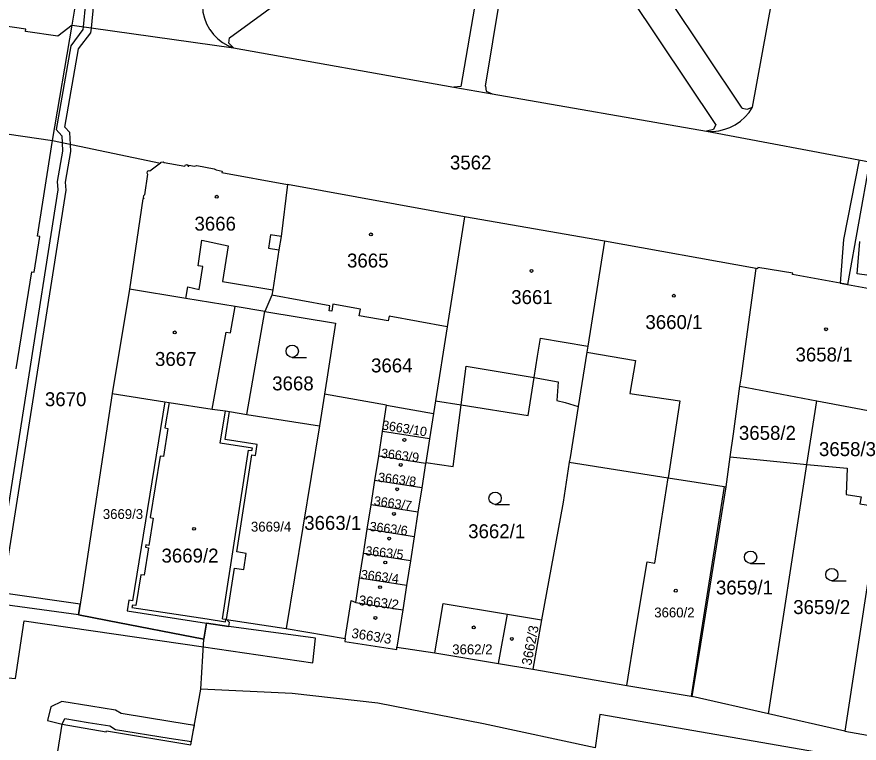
# Model space of a CAD drawing. Extents: x -756746 to -753363, y -1166406 to -1161727.
# Drawn here: x -755341.5 to -755238.8, y -1165605.6 to -1165517 of the extents above; entities that cross this region are included whole.
import ezdxf

# ---------------------------------------------------------------- set-up
doc = ezdxf.new("R2010")
doc.units = 0
for name, color, linetype in [('Hranice parcel', 7, 'Continuous'), ('Parcelní čísla', 7, 'Continuous'), ('Vnitřní kresba', 7, 'Continuous'), ('Věcná břemena k části', 7, 'Continuous'), ('Značky budov', 7, 'Continuous'), ('Značky kultur', 7, 'Continuous')]:
    doc.layers.add(name, color=color, linetype=linetype)

msp = doc.modelspace()

# ---------------------------------------------------------------- linework, layer by layer
at = {"layer": 'Hranice parcel'}
for p, q in [((-755337.17, -1165532.08), (-755334.75, -1165518.01)), ((-755334.75, -1165518.01), (-755315.1, -1165520.77)), ((-755257.43, -1165530.92), (-755237.54, -1165534.67)), ((-755337.17, -1165532.08), (-755324, -1165534.85)), ((-755324, -1165534.85), (-755325.28, -1165535.81)), ((-755324, -1165534.85), (-755323.9, -1165534.69)), ((-755323.54, -1165534.76), (-755321.05, -1165535.2)), ((-755237.54, -1165534.67), (-755240.24, -1165549.62)), ((-755325.58, -1165536.17), (-755325.96, -1165538.69)), ((-755286.94, -1165541.39), (-755308.51, -1165537.43)), ((-755269.88, -1165544.35), (-755286.94, -1165541.39)), ((-755251.36, -1165547.67), (-755269.88, -1165544.35)), ((-755327.77, -1165550.21), (-755329.88, -1165562.93)), ((-755310.42, -1165550.92), (-755311.27, -1165552.92)), ((-755313.46, -1165565.49), (-755311.27, -1165552.92)), ((-755253.35, -1165562.05), (-755243.99, -1165563.82)), ((-755329.88, -1165562.93), (-755323.47, -1165563.95)), ((-755304.01, -1165563.01), (-755304.6, -1165566.88)), ((-755296.43, -1165564.36), (-755304.01, -1165563.01)), ((-755296.93, -1165567.55), (-755296.43, -1165564.36)), ((-755296.43, -1165564.36), (-755290.73, -1165565.37)), ((-755245.19, -1165571.58), (-755243.99, -1165563.82)), ((-755243.99, -1165563.82), (-755234.6, -1165565.59)), ((-755315.58, -1165565.13), (-755313.46, -1165565.49)), ((-755313.46, -1165565.49), (-755304.6, -1165566.88)), ((-755290.73, -1165565.37), (-755291.21, -1165568.45)), ((-755304.6, -1165566.88), (-755308.69, -1165591.59)), ((-755297.4, -1165570.57), (-755296.93, -1165567.55)), ((-755291.21, -1165568.45), (-755296.93, -1165567.55)), ((-755291.21, -1165568.45), (-755291.66, -1165571.34)), ((-755297.87, -1165573.55), (-755297.4, -1165570.57)), ((-755291.68, -1165571.47), (-755297.4, -1165570.57)), ((-755255.03, -1165574.34), (-755254.53, -1165570.66)), ((-755254.53, -1165570.66), (-755245.19, -1165571.58)), ((-755291.68, -1165571.47), (-755292.15, -1165574.45)), ((-755291.66, -1165571.34), (-755291.68, -1165571.47)), ((-755249.86, -1165602.02), (-755245.19, -1165571.58)), ((-755298.33, -1165576.52), (-755297.87, -1165573.55)), ((-755292.15, -1165574.45), (-755297.87, -1165573.55)), ((-755292.15, -1165574.45), (-755292.61, -1165577.42)), ((-755298.8, -1165579.5), (-755298.33, -1165576.52)), ((-755292.61, -1165577.42), (-755298.33, -1165576.52)), ((-755292.61, -1165577.42), (-755293.08, -1165580.42)), ((-755299.26, -1165582.47), (-755298.8, -1165579.5)), ((-755293.08, -1165580.42), (-755298.8, -1165579.5)), ((-755293.08, -1165580.42), (-755293.54, -1165583.36)), ((-755299.73, -1165585.45), (-755299.26, -1165582.47)), ((-755293.54, -1165583.36), (-755299.26, -1165582.47)), ((-755293.54, -1165583.36), (-755294.01, -1165586.34)), ((-755237.57, -1165584.54), (-755240.56, -1165604.15)), ((-755300.19, -1165588.42), (-755299.73, -1165585.45)), ((-755294.01, -1165586.34), (-755299.73, -1165585.45)), ((-755294.01, -1165586.34), (-755294.47, -1165589.31)), ((-755333.98, -1165589.92), (-755346.01, -1165588.32)), ((-755300.19, -1165588.42), (-755294.47, -1165589.31)), ((-755294.47, -1165589.31), (-755295.18, -1165593.88)), ((-755282.78, -1165595.87), (-755281.69, -1165589.86)), ((-755281.69, -1165589.86), (-755277.53, -1165590.54)), ((-755318.71, -1165592.92), (-755318.41, -1165590.95)), ((-755315.95, -1165590.49), (-755308.69, -1165591.59)), ((-755277.53, -1165590.54), (-755278.62, -1165596.56)), ((-755308.69, -1165591.59), (-755301.48, -1165592.81)), ((-755319.09, -1165599.01), (-755318.71, -1165592.92)), ((-755295.18, -1165593.88), (-755290.54, -1165594.59)), ((-755290.54, -1165594.59), (-755282.78, -1165595.87)), ((-755282.78, -1165595.87), (-755278.62, -1165596.56)), ((-755320.29, -1165605.79), (-755319.09, -1165599.01)), ((-755249.86, -1165602.02), (-755259.16, -1165599.89)), ((-755240.56, -1165604.15), (-755249.86, -1165602.02)), ((-755240.56, -1165604.15), (-755229.34, -1165606.08))]:
    msp.add_line(p, q, dxfattribs=at)
for points in [[(-755251.83, -1165528), (-755246.48, -1165498.85), (-755245.88, -1165495.26), (-755239.86, -1165465.13)], [(-755334.75, -1165518.01), (-755334.11, -1165514.03), (-755334.34, -1165513.99), (-755333.66, -1165509.6), (-755333.42, -1165509.64), (-755333.03, -1165507.12), (-755333.27, -1165507.08), (-755332.57, -1165502.55), (-755332.33, -1165502.58), (-755331.69, -1165498.47), (-755331.86, -1165498.44)], [(-755318.89, -1165515.67), (-755318.82, -1165516.41), (-755318.65, -1165517.13), (-755318.39, -1165517.83), (-755318.03, -1165518.48), (-755317.99, -1165518.54), (-755317.55, -1165519.14), (-755317.02, -1165519.67), (-755316.43, -1165520.12), (-755315.79, -1165520.49), (-755315.1, -1165520.77)], [(-755334.75, -1165518.01), (-755336.51, -1165519.33), (-755340.45, -1165518.75), (-755340.41, -1165518.5), (-755349.05, -1165517.23), (-755349.08, -1165517.48), (-755353.21, -1165516.87), (-755353.17, -1165516.59)], [(-755315.1, -1165520.77), (-755288.23, -1165525.55), (-755283.57, -1165526.37), (-755257.43, -1165530.92)], [(-755257.43, -1165530.92), (-755256.67, -1165530.95), (-755255.92, -1165530.87), (-755255.18, -1165530.7), (-755254.6, -1165530.49), (-755253.93, -1165530.15), (-755253.3, -1165529.72), (-755252.74, -1165529.21), (-755252.24, -1165528.64), (-755251.83, -1165528)], [(-755359.97, -1165528.79), (-755353.35, -1165529.75), (-755353.33, -1165529.65), (-755344.42, -1165530.9), (-755344.43, -1165531), (-755337.17, -1165532.08)], [(-755341.59, -1165559.91), (-755339.7, -1165548.09), (-755339.4, -1165548.14), (-755338.71, -1165543.78), (-755339, -1165543.73), (-755337.17, -1165532.08)], [(-755323.9, -1165534.69), (-755323.69, -1165534.65), (-755323.54, -1165534.76)], [(-755325.28, -1165535.81), (-755325.45, -1165535.75), (-755325.63, -1165535.84), (-755325.67, -1165536.02), (-755325.58, -1165536.17)], [(-755321.05, -1165535.2), (-755320.97, -1165535.05), (-755320.78, -1165535.01), (-755320.62, -1165535.1), (-755320.59, -1165535.28)], [(-755320.59, -1165535.28), (-755320.55, -1165535.06), (-755319.84, -1165535.18), (-755319.59, -1165535.13), (-755317.47, -1165535.52), (-755317.23, -1165535.66), (-755316.49, -1165535.8), (-755316.52, -1165535.95), (-755308.51, -1165537.43)], [(-755308.51, -1165537.43), (-755309.3, -1165543.79), (-755309.58, -1165545.42), (-755310.3, -1165550.29), (-755310.42, -1165550.92)], [(-755325.96, -1165538.69), (-755326.07, -1165538.81), (-755326.1, -1165538.97)], [(-755326.1, -1165538.97), (-755326.04, -1165539.14), (-755326.14, -1165539.19), (-755327.77, -1165550.21)], [(-755286.94, -1165541.39), (-755288.95, -1165554.27), (-755289.05, -1165554.8)], [(-755269.88, -1165544.35), (-755271.91, -1165557.17), (-755272.04, -1165557.9), (-755273.08, -1165564.51)], [(-755253.35, -1165562.05), (-755253.22, -1165561.06), (-755251.36, -1165547.67)], [(-755240.24, -1165549.62), (-755246.93, -1165548.42), (-755246.91, -1165548.27), (-755251.19, -1165547.58), (-755251.21, -1165547.73), (-755251.36, -1165547.67)], [(-755311.27, -1165552.92), (-755314.9, -1165552.33), (-755320.92, -1165551.34), (-755327.77, -1165550.21)], [(-755240.24, -1165549.62), (-755236.68, -1165550.27), (-755236.65, -1165550.12), (-755232.45, -1165550.83), (-755232.49, -1165551.05), (-755232.27, -1165551.03)], [(-755289.05, -1165554.8), (-755296.14, -1165553.5), (-755296.25, -1165554.08), (-755299.76, -1165553.44), (-755299.61, -1165552.64), (-755302.97, -1165552.03), (-755303.13, -1165552.89), (-755303.45, -1165552.83), (-755303.34, -1165552.22), (-755310.42, -1165550.92)], [(-755311.27, -1165552.92), (-755302.68, -1165554.34), (-755304.01, -1165563.01)], [(-755289.05, -1165554.8), (-755290.48, -1165563.82), (-755290.73, -1165565.37)], [(-755291.66, -1165571.34), (-755288.33, -1165571.86), (-755287.35, -1165564.32), (-755286.74, -1165559.59), (-755278.45, -1165560.99), (-755275.5, -1165561.49), (-755275.67, -1165563.78), (-755274.68, -1165564.05), (-755273.08, -1165564.51)], [(-755254.53, -1165570.66), (-755254.15, -1165567.86), (-755253.65, -1165564.19), (-755253.35, -1165562.05)], [(-755329.88, -1165562.93), (-755333.51, -1165586.84), (-755333.98, -1165589.92)], [(-755323.47, -1165563.95), (-755327.41, -1165588.23), (-755327.86, -1165588.16), (-755328.07, -1165589.46), (-755318.41, -1165590.95)], [(-755323.47, -1165563.95), (-755322.96, -1165564.04), (-755317.71, -1165564.83), (-755316.08, -1165565.05), (-755315.58, -1165565.13)], [(-755273.08, -1165564.51), (-755274.06, -1165570.74), (-755274.16, -1165571.33)], [(-755315.95, -1165590.49), (-755314.98, -1165584.24), (-755313.86, -1165584.42), (-755313.55, -1165582.44), (-755314.69, -1165582.26), (-755312.85, -1165570.41), (-755312.41, -1165570.48), (-755312.22, -1165569.17), (-755316.13, -1165568.55), (-755315.58, -1165565.13)], [(-755274.16, -1165571.33), (-755274.92, -1165576.19), (-755277.53, -1165590.54)], [(-755274.16, -1165571.33), (-755262.12, -1165573.24), (-755255.29, -1165574.3), (-755255.03, -1165574.34)], [(-755245.19, -1165571.58), (-755240.28, -1165572.06), (-755240.41, -1165575.25), (-755238.59, -1165575.54), (-755238.72, -1165576.38), (-755236.39, -1165576.75)], [(-755259.16, -1165599.89), (-755258.13, -1165593.53), (-755255.03, -1165574.34)], [(-755301.48, -1165592.81), (-755300.76, -1165588.19), (-755300.19, -1165588.42)], [(-755290.54, -1165594.59), (-755289.55, -1165588.57), (-755281.69, -1165589.86)], [(-755333.98, -1165589.92), (-755330.46, -1165590.61), (-755318.71, -1165592.92)], [(-755318.41, -1165590.95), (-755315.65, -1165591.38), (-755315.57, -1165590.87), (-755315.95, -1165590.49)], [(-755301.48, -1165592.81), (-755301.54, -1165593.19), (-755295.19, -1165594.16), (-755295.18, -1165593.88)], [(-755278.62, -1165596.56), (-755267.16, -1165598.54), (-755259.31, -1165599.87), (-755259.16, -1165599.89)], [(-755220.11, -1165635.17), (-755218.22, -1165611.09), (-755244.01, -1165606.71), (-755270.43, -1165602.09), (-755270.99, -1165606.17), (-755284.61, -1165603.25), (-755297.52, -1165600.73), (-755307.95, -1165599.53), (-755319.09, -1165599.01)], [(-755338.44, -1165618.92), (-755337.8, -1165614.82), (-755335.97, -1165603.26), (-755330.61, -1165604.23), (-755330.59, -1165604.1), (-755320.29, -1165605.79)]]:
    msp.add_lwpolyline(points, dxfattribs=at)
at = {"layer": 'Vnitřní kresba'}
for p, q in [((-755315.58, -1165519.54), (-755287.53, -1165498.91)), ((-755253.07, -1165528.12), (-755272.94, -1165498.43)), ((-755256.29, -1165530.1), (-755276.16, -1165500.4)), ((-755283.23, -1165501.2), (-755287.39, -1165525.46)), ((-755284.38, -1165525.43), (-755280.45, -1165501.47)), ((-755315.66, -1165520.18), (-755315.58, -1165519.54)), ((-755315.1, -1165520.77), (-755315.66, -1165520.18)), ((-755287.39, -1165525.46), (-755288.23, -1165525.55)), ((-755284.38, -1165525.43), (-755284.31, -1165526.04)), ((-755284.31, -1165526.04), (-755283.57, -1165526.37)), ((-755253.07, -1165528.12), (-755252.48, -1165528.23)), ((-755252.48, -1165528.23), (-755251.83, -1165528)), ((-755256.59, -1165530.71), (-755257.43, -1165530.92)), ((-755256.29, -1165530.1), (-755256.59, -1165530.71)), ((-755310.6, -1165543.59), (-755310.84, -1165545.19)), ((-755309.3, -1165543.79), (-755310.6, -1165543.59)), ((-755319.41, -1165547.34), (-755318.95, -1165544.22)), ((-755318.95, -1165544.22), (-755315.75, -1165544.91)), ((-755315.75, -1165544.91), (-755316.45, -1165549.27)), ((-755310.84, -1165545.19), (-755309.58, -1165545.42)), ((-755318.85, -1165547.42), (-755319.41, -1165547.34)), ((-755319.28, -1165550.23), (-755318.85, -1165547.42)), ((-755320.92, -1165551.34), (-755320.68, -1165549.91)), ((-755320.68, -1165549.91), (-755319.28, -1165550.23)), ((-755316.45, -1165549.27), (-755310.3, -1165550.29)), ((-755315.48, -1165555.52), (-755314.9, -1165552.33)), ((-755317.71, -1165564.83), (-755315.99, -1165555.43)), ((-755315.99, -1165555.43), (-755315.48, -1165555.52)), ((-755278.04, -1165558.38), (-755277.68, -1165556.19)), ((-755277.68, -1165556.19), (-755271.91, -1165557.17)), ((-755278.45, -1165560.99), (-755278.04, -1165558.38)), ((-755272.04, -1165557.9), (-755266.1, -1165558.9)), ((-755266.1, -1165558.9), (-755266.78, -1165562.94)), ((-755279.19, -1165565.63), (-755278.45, -1165560.99)), ((-755266.78, -1165562.94), (-755260.67, -1165563.84)), ((-755322.96, -1165564.04), (-755323.46, -1165567.14)), ((-755290.48, -1165563.82), (-755287.35, -1165564.32)), ((-755287.35, -1165564.32), (-755279.19, -1165565.63)), ((-755260.67, -1165563.84), (-755262.12, -1165573.24)), ((-755316.71, -1165568.98), (-755316.08, -1165565.05)), ((-755323.1, -1165567.2), (-755323.65, -1165570.62)), ((-755323.46, -1165567.14), (-755323.1, -1165567.2)), ((-755312.8, -1165569.6), (-755316.71, -1165568.98)), ((-755312.85, -1165569.9), (-755312.8, -1165569.6)), ((-755324.02, -1165570.57), (-755325.24, -1165578.08)), ((-755323.65, -1165570.62), (-755324.02, -1165570.57)), ((-755316.46, -1165590.41), (-755313.29, -1165569.83)), ((-755313.29, -1165569.83), (-755312.85, -1165569.9)), ((-755263.74, -1165583.63), (-755262.12, -1165573.24)), ((-755255.29, -1165574.3), (-755258.31, -1165593.5)), ((-755324.88, -1165578.14), (-755325.42, -1165581.46)), ((-755325.24, -1165578.08), (-755324.88, -1165578.14)), ((-755325.47, -1165581.76), (-755326.01, -1165585.1)), ((-755325.79, -1165581.4), (-755325.83, -1165581.7)), ((-755325.83, -1165581.7), (-755325.47, -1165581.76)), ((-755325.42, -1165581.46), (-755325.79, -1165581.4)), ((-755266.12, -1165592.21), (-755264.68, -1165583.49)), ((-755264.68, -1165583.49), (-755263.74, -1165583.63)), ((-755326.38, -1165585.04), (-755326.99, -1165588.81)), ((-755326.01, -1165585.1), (-755326.38, -1165585.04)), ((-755327.43, -1165588.74), (-755327.48, -1165589.03)), ((-755327.48, -1165589.03), (-755318.33, -1165590.44)), ((-755326.99, -1165588.81), (-755327.43, -1165588.74)), ((-755318.33, -1165590.44), (-755316.07, -1165590.79)), ((-755316.46, -1165590.41), (-755316.03, -1165590.47)), ((-755316.07, -1165590.79), (-755316.03, -1165590.47)), ((-755267.16, -1165598.54), (-755266.12, -1165592.21)), ((-755258.31, -1165593.5), (-755259.31, -1165599.87))]:
    msp.add_line(p, q, dxfattribs=at)
at = {"layer": 'Věcná břemena k části'}
for points in [[(-755305.04, -1165302.43), (-755307.04, -1165305.86), (-755311.3, -1165317.55), (-755305.97, -1165321.03), (-755305.73, -1165323.07), (-755305.54, -1165324.75), (-755305.02, -1165329.27), (-755313.28, -1165384.71), (-755316.38, -1165402.5), (-755320.24, -1165428.98), (-755323.25, -1165441.48), (-755322.41, -1165443.89), (-755322.57, -1165447.44), (-755331.66, -1165506.65), (-755332.84, -1165512.3), (-755333.42, -1165518.2), (-755333.45, -1165518.52)], [(-755359.28, -1165698), (-755359.38, -1165689.15), (-755359.05, -1165688.6), (-755345.68, -1165601.78), (-755346.55, -1165599.06), (-755344.92, -1165590.16), (-755343.89, -1165588.6), (-755343.3, -1165587.71), (-755335.52, -1165538.11), (-755335.58, -1165537.14), (-755334.93, -1165533.41), (-755334.97, -1165532.54), (-755335.04, -1165531.08), (-755335.65, -1165530.42), (-755333.98, -1165520.9), (-755332.49, -1165518.92), (-755332.43, -1165518.34), (-755331.84, -1165512.38)], [(-755333.45, -1165518.52), (-755334.92, -1165520.5), (-755336.73, -1165530.74), (-755336.02, -1165531.5), (-755335.98, -1165532.33), (-755335.93, -1165533.35), (-755336.58, -1165537.08), (-755336.52, -1165538.07), (-755344.26, -1165587.37), (-755344.99, -1165588.46), (-755345.86, -1165589.74), (-755347.59, -1165599.2)], [(-755238.81, -1165534.43), (-755240.72, -1165544.13), (-755241.14, -1165549.46), (-755240.24, -1165549.62), (-755236.68, -1165550.27)], [(-755232.34, -1165549.28), (-755239.05, -1165548.34), (-755238.74, -1165544.39)]]:
    msp.add_lwpolyline(points, dxfattribs=at)
for points in [[(-755364.14, -1165598.95), (-755361.17, -1165599.38), (-755360.63, -1165595.87), (-755347.38, -1165597.16), (-755341.67, -1165597.72), (-755340.61, -1165590.67), (-755318.77, -1165593.85), (-755305.41, -1165595.79), (-755305.12, -1165592.8), (-755315.65, -1165591.38), (-755318.41, -1165590.95), (-755318.71, -1165592.92), (-755330.46, -1165590.61), (-755333.98, -1165589.92), (-755333.78, -1165588.64), (-755343.14, -1165587.29), (-755343.35, -1165588.67), (-755344.21, -1165594.46), (-755346.92, -1165594.19), (-755363.17, -1165592.61)], [(-755319.87, -1165603.43), (-755322.61, -1165602.99), (-755328.78, -1165601.99), (-755329.5, -1165601.57), (-755332.49, -1165601.1), (-755336.03, -1165600.5), (-755337.38, -1165601.16), (-755337.78, -1165602.84), (-755335.97, -1165603.26), (-755335.67, -1165602.59), (-755332.81, -1165603.08), (-755330.18, -1165603.49), (-755329.48, -1165603.91), (-755322.93, -1165604.97), (-755320.22, -1165605.4), (-755320.09, -1165604.66), (-755320, -1165604.16)]]:
    msp.add_lwpolyline(points, close=True, dxfattribs=at)
at = {"layer": 'Značky budov'}
for centre in [(-755317.15, -1165538.92), (-755298.34, -1165543.52), (-755278.76, -1165547.98), (-755261.42, -1165551), (-755322.27, -1165555.48), (-755242.85, -1165555.1), (-755294.27, -1165568.6), (-755294.71, -1165571.65), (-755295.15, -1165574.62), (-755295.54, -1165577.63), (-755319.91, -1165579.45), (-755296.12, -1165580.64), (-755296.6, -1165583.55), (-755297.23, -1165586.56), (-755261.18, -1165586.99), (-755297.8, -1165590.32), (-755285.81, -1165591.47), (-755281.17, -1165592.88)]:
    msp.add_circle(centre, 0.175, dxfattribs=at)
at = {"layer": 'Značky kultur'}
for p, q in [((-755307.94, -1165558.53), (-755306.19, -1165558.53)), ((-755283.2, -1165576.47), (-755281.45, -1165576.47)), ((-755252.05, -1165583.66), (-755250.3, -1165583.66)), ((-755242.15, -1165585.78), (-755240.4, -1165585.78))]:
    msp.add_line(p, q, dxfattribs=at)
for centre in [(-755307.94, -1165557.78), (-755283.2, -1165575.72), (-755252.05, -1165582.91), (-755242.15, -1165585.03)]:
    msp.add_circle(centre, 0.75, dxfattribs=at)

# ---------------------------------------------------------------- texts
at = {"layer": 'Parcelní čísla'}
for s, height, p in [('3562', 1.7, (-755288.71, -1165535.6)), ('3666', 1.7, (-755319.86, -1165543.06)), ('3665', 1.7, (-755301.26, -1165547.56)), ('3661', 1.7, (-755281.24, -1165552.02)), ('3660/1', 1.7, (-755264.88, -1165555.07)), ('3658/1', 1.7, (-755246.58, -1165559.03)), ('3667', 1.7, (-755324.67, -1165559.57)), ('3664', 1.7, (-755298.33, -1165560.36)), ('3668', 1.7, (-755310.38, -1165562.55)), ('3670', 1.7, (-755338.09, -1165564.48)), ('3658/2', 1.7, (-755253.48, -1165568.59)), ('3658/3', 1.7, (-755243.72, -1165570.57)), ('3669/3', 1.2, (-755331.03, -1165578.24)), ('3663/1', 1.7, (-755306.48, -1165579.57)), ('3669/4', 1.2, (-755312.97, -1165579.78)), ('3662/1', 1.7, (-755286.49, -1165580.59)), ('3669/2', 1.7, (-755323.88, -1165583.56)), ('3659/1', 1.7, (-755256.28, -1165587.45)), ('3659/2', 1.7, (-755246.86, -1165589.84)), ('3660/2', 1.2, (-755263.8, -1165590.25)), ('3662/2', 1.2, (-755288.43, -1165594.75))]:
    msp.add_text(s, height=height, dxfattribs=at).set_placement(p)
for s, height, rotation, p in [('3663/10', 1.139, 351, (-755297.05, -1165567.32)), ('3663/9', 1.139, 353, (-755297.17, -1165570.76)), ('3663/8', 1.139, 353, (-755297.53, -1165573.69)), ('3663/7', 1.139, 352, (-755298.05, -1165576.56)), ('3663/6', 1.139, 353, (-755298.56, -1165579.69)), ('3663/5', 1.139, 354, (-755299.07, -1165582.67)), ('3663/4', 1.139, 353, (-755299.63, -1165585.55)), ('3663/2', 1.2, 353, (-755299.89, -1165588.73)), ('3662/3', 1.2, 79, (-755278.81, -1165596.18)), ('3663/3', 1.2, 351, (-755300.78, -1165592.73))]:
    msp.add_text(s, height=height, rotation=rotation, dxfattribs=at).set_placement(p)

doc.saveas('drawing.dxf')
